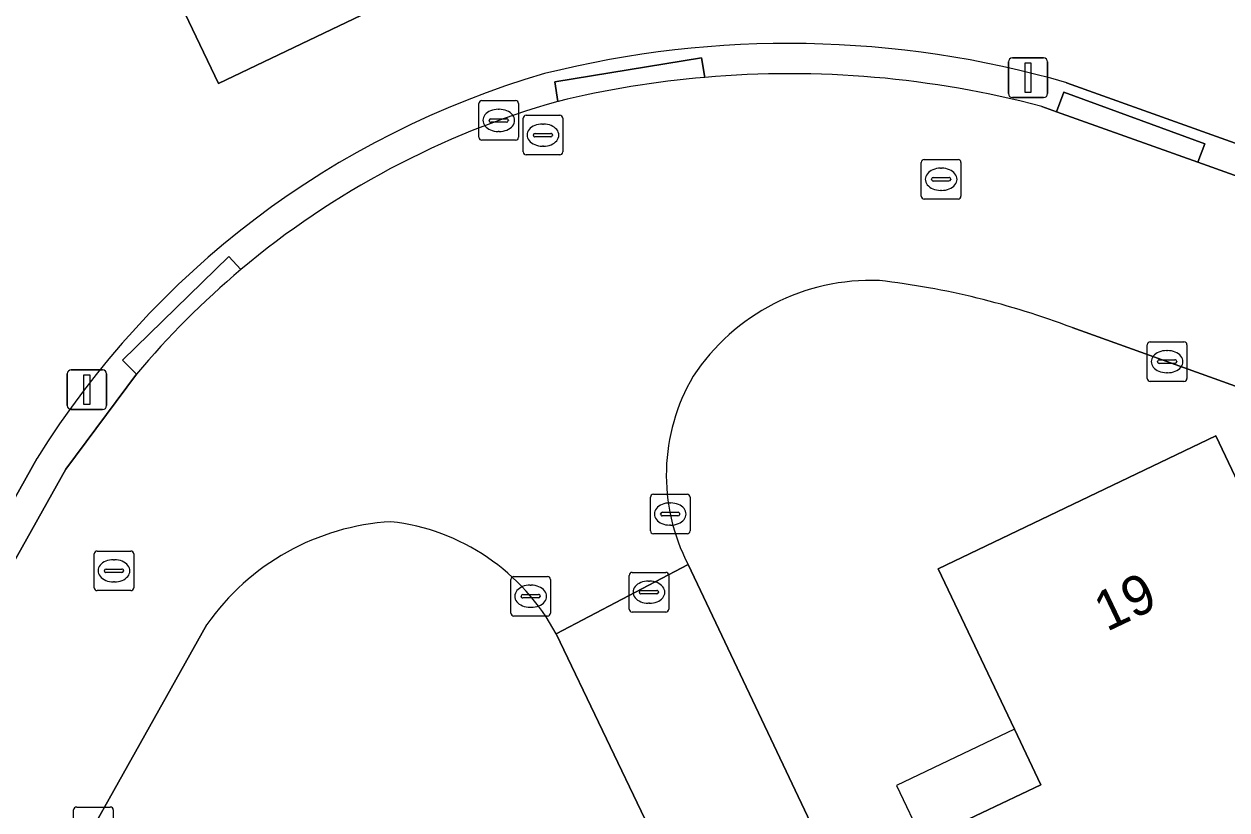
# Model space of a CAD drawing. Extents: x 163266 to 164362, y 381528 to 382286.
# Drawn here: x 163603.38 to 163633.76, y 381650.64 to 381670.48 of the extents above; entities that cross this region are included whole.
import ezdxf

# ---------------------------------------------------------------- set-up
doc = ezdxf.new("R2010")
doc.units = 0
for name, color, linetype in [('IMGEO_Brandkraan', 7, 'Continuous'), ('IMGEO_Erf', 7, 'Continuous'), ('IMGEO_Kolk', 7, 'Continuous'), ('IMGEO_Lichtmast', 7, 'Continuous'), ('IMGEO_Pand', 7, 'Continuous'), ('IMGEO_Pand_nummerreeks', 7, 'Continuous'), ('IMGEO_Pand_overbouw', 7, 'Continuous'), ('IMGEO_Rijbaan_lokaal_open', 7, 'Continuous'), ('IMGEO_Rioolput', 7, 'Continuous'), ('IMGEO_Voetpad_open', 7, 'Continuous')]:
    doc.layers.add(name, color=color, linetype=linetype)

msp = doc.modelspace()

# ---------------------------------------------------------------- linework, layer by layer
at = {"layer": 'IMGEO_Brandkraan'}
for p, q in [((163615.988, 381667.251), (163615.988, 381668.103)), ((163616.063, 381668.177), (163616.915, 381668.177)), ((163616.476, 381667.957), (163616.501, 381667.957)), ((163616.989, 381668.103), (163616.989, 381667.251)), ((163616.247, 381667.671), (163616.247, 381667.683)), ((163616.685, 381667.634), (163616.287, 381667.634)), ((163616.29, 381667.72), (163616.688, 381667.72)), ((163616.731, 381667.683), (163616.731, 381667.671)), ((163616.499, 381667.397), (163616.474, 381667.397)), ((163616.915, 381667.177), (163616.063, 381667.177)), ((163618.665, 381655.71), (163618.665, 381656.562)), ((163618.74, 381656.636), (163619.592, 381656.636)), ((163619.153, 381656.416), (163619.178, 381656.416)), ((163619.666, 381656.562), (163619.666, 381655.71)), ((163618.924, 381656.13), (163618.924, 381656.142)), ((163619.362, 381656.093), (163618.964, 381656.093)), ((163618.967, 381656.179), (163619.365, 381656.179)), ((163619.408, 381656.142), (163619.408, 381656.13)), ((163619.176, 381655.856), (163619.151, 381655.856)), ((163619.592, 381655.636), (163618.74, 381655.636))]:
    msp.add_line(p, q, dxfattribs=at)
for points in [[(163615.988, 381667.251), (163615.988, 381668.103)], [(163616.063, 381668.177), (163616.915, 381668.177)], [(163616.989, 381668.103), (163616.989, 381667.251)], [(163616.915, 381667.177), (163616.063, 381667.177)], [(163618.665, 381655.71), (163618.665, 381656.562)], [(163618.74, 381656.636), (163619.592, 381656.636)], [(163619.666, 381656.562), (163619.666, 381655.71)], [(163619.592, 381655.636), (163618.74, 381655.636)]]:
    msp.add_lwpolyline(points, dxfattribs=at)
for centre, radius, start, end in [((163616.065, 381668.101), 0.0765, 91.552, 178.448), ((163616.065, 381668.101), 0.0765, 91.552, 178.448), ((163616.913, 381668.101), 0.0765, 1.552, 88.448), ((163616.913, 381668.101), 0.0765, 1.552, 88.448), ((163616.287, 381667.68), 0.0403, 85.8775, 175.7526), ((163616.284, 381667.67), 0.0366, 178.938, 274.7102), ((163616.688, 381667.677), 0.043, 264.8664, 352.4533), ((163616.692, 381667.682), 0.0386, 1.7309, 96.639), ((163616.065, 381667.253), 0.0765, 181.552, 268.448), ((163616.065, 381667.253), 0.0765, 181.552, 268.448), ((163616.913, 381667.253), 0.0765, 271.552, 358.448), ((163616.913, 381667.253), 0.0765, 271.552, 358.448), ((163618.742, 381656.56), 0.0765, 91.552, 178.448), ((163618.742, 381656.56), 0.0765, 91.552, 178.448), ((163619.59, 381656.56), 0.0765, 1.552, 88.448), ((163619.59, 381656.56), 0.0765, 1.552, 88.448), ((163618.964, 381656.139), 0.0403, 85.8775, 175.7526), ((163618.961, 381656.129), 0.0366, 178.938, 274.7102), ((163619.365, 381656.136), 0.043, 264.8664, 352.4533), ((163619.369, 381656.141), 0.0386, 1.7309, 96.639), ((163618.742, 381655.712), 0.0765, 181.552, 268.448), ((163618.742, 381655.712), 0.0765, 181.552, 268.448), ((163619.59, 381655.712), 0.0765, 271.552, 358.448), ((163619.59, 381655.712), 0.0765, 271.552, 358.448)]:
    msp.add_arc(centre, radius, start, end, dxfattribs=at)
for centre, major_axis, ratio, start_param, end_param in [((163616.475, 381667.677), (-0.387, 0.002), 0.722429, 4.712389, 7.853982), ((163616.5, 381667.677), (-0.39, 0.002), 0.717154, 1.570796, 4.712389), ((163619.152, 381656.136), (-0.387, 0.002), 0.722429, 4.712389, 7.853982), ((163619.177, 381656.136), (-0.39, 0.002), 0.717154, 1.570796, 4.712389)]:
    msp.add_ellipse(centre, major_axis=major_axis, ratio=ratio, start_param=start_param, end_param=end_param, dxfattribs=at)
at = {"layer": 'IMGEO_Erf'}
for points in [[(163615.324, 381672.349), (163608.297, 381668.979), (163606.141, 381673.491), (163603.963, 381678.05), (163603.389, 381677.776), (163601.315, 381682.106), (163605.96, 381684.33), (163611.89, 381687.17), (163614.215, 381682.302), (163615.444, 381679.729), (163612.455, 381678.344), (163613.4, 381676.37)], [(163635.811, 381644.72), (163629.88, 381641.895), (163626.086, 381649.857), (163629.066, 381651.277), (163628.4, 381652.675), (163626.469, 381656.729), (163633.483, 381660.082), (163634.774, 381657.374), (163637.931, 381658.883), (163640.943, 381652.564), (163637.785, 381651.055), (163637.858, 381650.901), (163633.788, 381648.962)]]:
    msp.add_lwpolyline(points, close=True, dxfattribs=at)
for points in [[(163629.716, 381668.998), (163704.116, 381642.385), (163714.571, 381647.298), (163714.503, 381647.459), (163712.507, 381651.662), (163712.236, 381651.529), (163710.461, 381655.144), (163718.518, 381659.102), (163719.518, 381657.066), (163722.573, 381658.314), (163723.351, 381656.715), (163727.31, 381654.748), (163727.79, 381653.802)], [(163653.06, 381651.93), (163647.357, 381653.958), (163647.464, 381654.37), (163648.186, 381656.239), (163629.853, 381662.817)], [(163568.157, 381595.963), (163603.714, 381659.518)], [(163620.155, 381656.837), (163627.113, 381642.174), (163632.779, 381640.204), (163631.718, 381635.122), (163629.543, 381633.257), (163626.498, 381631.83), (163623.217, 381632.374), (163620.04, 381634.754), (163623.848, 381640.445), (163616.821, 381655.083)], [(163608.001, 381655.317), (163597.502, 381636.602), (163599.222, 381635.625), (163598.049, 381633.549), (163598.442, 381633.306), (163596.599, 381630.014), (163582.081, 381604.121), (163581.708, 381604.343), (163581.508, 381603.985)]]:
    msp.add_lwpolyline(points, dxfattribs=at)
for centre, radius, start, end in [((163622.693, 381644.655), 25.336, 73.9065, 104.0776), ((163622.815, 381647.624), 22.502, 106.2201, 148.0898), ((163624.778, 381658.622), 5.387, 87.7785, 146.5915), ((163622.684, 381644.012), 20.125, 69.1315, 83.4286), ((163624.53, 381659.098), 4.925, 149.6318, 207.3298), ((163613.018, 381651.801), 6.126, 93.4411, 144.9732), ((163612.046, 381652.54), 5.41, 28.0379, 83.5924)]:
    msp.add_arc(centre, radius, start, end, dxfattribs=at)
at = {"layer": 'IMGEO_Kolk'}
for p, q in [((163614.947, 381668.548), (163615.799, 381668.548)), ((163614.872, 381667.622), (163614.872, 381668.474)), ((163615.36, 381668.328), (163615.385, 381668.328)), ((163615.873, 381668.474), (163615.873, 381667.622)), ((163615.131, 381668.042), (163615.131, 381668.054)), ((163615.569, 381668.005), (163615.171, 381668.005)), ((163615.174, 381668.091), (163615.572, 381668.091)), ((163615.615, 381668.054), (163615.615, 381668.042)), ((163615.383, 381667.768), (163615.358, 381667.768)), ((163615.799, 381667.548), (163614.947, 381667.548)), ((163631.827, 381662.457), (163632.679, 381662.457)), ((163631.752, 381661.531), (163631.752, 381662.383)), ((163632.24, 381662.237), (163632.265, 381662.237)), ((163632.753, 381662.383), (163632.753, 381661.531)), ((163632.011, 381661.951), (163632.011, 381661.963)), ((163632.449, 381661.914), (163632.051, 381661.914)), ((163632.054, 381662), (163632.452, 381662)), ((163632.495, 381661.963), (163632.495, 381661.951)), ((163632.263, 381661.677), (163632.238, 381661.677)), ((163632.679, 381661.457), (163631.827, 381661.457)), ((163619.203, 381657.684), (163619.203, 381658.536)), ((163619.278, 381658.61), (163620.13, 381658.61)), ((163620.204, 381658.536), (163620.204, 381657.684)), ((163619.691, 381658.39), (163619.716, 381658.39)), ((163619.462, 381658.104), (163619.462, 381658.116)), ((163619.9, 381658.067), (163619.502, 381658.067)), ((163619.505, 381658.153), (163619.903, 381658.153)), ((163619.946, 381658.116), (163619.946, 381658.104)), ((163620.13, 381657.61), (163619.278, 381657.61)), ((163619.714, 381657.83), (163619.689, 381657.83)), ((163615.679, 381655.608), (163615.679, 381656.46)), ((163615.754, 381656.534), (163616.606, 381656.534)), ((163616.68, 381656.46), (163616.68, 381655.608)), ((163615.981, 381656.077), (163616.379, 381656.077)), ((163616.167, 381656.314), (163616.192, 381656.314)), ((163615.938, 381656.028), (163615.938, 381656.04)), ((163616.376, 381655.991), (163615.978, 381655.991)), ((163616.19, 381655.754), (163616.165, 381655.754)), ((163616.422, 381656.04), (163616.422, 381656.028)), ((163616.606, 381655.534), (163615.754, 381655.534)), ((163604.636, 381649.787), (163604.636, 381650.639)), ((163604.711, 381650.713), (163605.563, 381650.713)), ((163605.637, 381650.639), (163605.637, 381649.787))]:
    msp.add_line(p, q, dxfattribs=at)
for points in [[(163614.947, 381668.548), (163615.799, 381668.548)], [(163614.872, 381667.622), (163614.872, 381668.474)], [(163615.873, 381668.474), (163615.873, 381667.622)], [(163615.799, 381667.548), (163614.947, 381667.548)], [(163631.827, 381662.457), (163632.679, 381662.457)], [(163631.752, 381661.531), (163631.752, 381662.383)], [(163632.753, 381662.383), (163632.753, 381661.531)], [(163632.679, 381661.457), (163631.827, 381661.457)], [(163619.203, 381657.684), (163619.203, 381658.536)], [(163619.278, 381658.61), (163620.13, 381658.61)], [(163620.204, 381658.536), (163620.204, 381657.684)], [(163620.13, 381657.61), (163619.278, 381657.61)], [(163615.679, 381655.608), (163615.679, 381656.46)], [(163615.754, 381656.534), (163616.606, 381656.534)], [(163616.68, 381656.46), (163616.68, 381655.608)], [(163616.606, 381655.534), (163615.754, 381655.534)], [(163604.636, 381649.787), (163604.636, 381650.639)], [(163604.711, 381650.713), (163605.563, 381650.713)], [(163605.637, 381650.639), (163605.637, 381649.787)]]:
    msp.add_lwpolyline(points, dxfattribs=at)
for centre, radius, start, end in [((163614.949, 381668.472), 0.0765, 91.552, 178.448), ((163614.949, 381668.472), 0.0765, 91.552, 178.448), ((163615.797, 381668.472), 0.0765, 1.552, 88.448), ((163615.797, 381668.472), 0.0765, 1.552, 88.448), ((163615.171, 381668.051), 0.0403, 85.8775, 175.7526), ((163615.168, 381668.041), 0.0366, 178.938, 274.7102), ((163615.572, 381668.048), 0.043, 264.8664, 352.4533), ((163615.576, 381668.053), 0.0386, 1.7309, 96.639), ((163614.949, 381667.624), 0.0765, 181.552, 268.448), ((163614.949, 381667.624), 0.0765, 181.552, 268.448), ((163615.797, 381667.624), 0.0765, 271.552, 358.448), ((163615.797, 381667.624), 0.0765, 271.552, 358.448), ((163631.829, 381662.381), 0.0765, 91.552, 178.448), ((163631.829, 381662.381), 0.0765, 91.552, 178.448), ((163632.677, 381662.381), 0.0765, 1.552, 88.448), ((163632.677, 381662.381), 0.0765, 1.552, 88.448), ((163632.051, 381661.96), 0.0403, 85.8775, 175.7526), ((163632.048, 381661.95), 0.0366, 178.938, 274.7102), ((163632.452, 381661.957), 0.043, 264.8664, 352.4533), ((163632.456, 381661.962), 0.0386, 1.7309, 96.639), ((163631.829, 381661.533), 0.0765, 181.552, 268.448), ((163631.829, 381661.533), 0.0765, 181.552, 268.448), ((163632.677, 381661.533), 0.0765, 271.552, 358.448), ((163632.677, 381661.533), 0.0765, 271.552, 358.448), ((163619.28, 381658.534), 0.0765, 91.552, 178.448), ((163619.28, 381658.534), 0.0765, 91.552, 178.448), ((163620.128, 381658.534), 0.0765, 1.552, 88.448), ((163620.128, 381658.534), 0.0765, 1.552, 88.448), ((163619.502, 381658.113), 0.0403, 85.8775, 175.7526), ((163619.499, 381658.103), 0.0366, 178.938, 274.7102), ((163619.903, 381658.11), 0.043, 264.8664, 352.4533), ((163619.907, 381658.115), 0.0386, 1.7309, 96.639), ((163619.28, 381657.686), 0.0765, 181.552, 268.448), ((163619.28, 381657.686), 0.0765, 181.552, 268.448), ((163620.128, 381657.686), 0.0765, 271.552, 358.448), ((163620.128, 381657.686), 0.0765, 271.552, 358.448), ((163615.756, 381656.458), 0.0765, 91.552, 178.448), ((163615.756, 381656.458), 0.0765, 91.552, 178.448), ((163616.604, 381656.458), 0.0765, 1.552, 88.448), ((163616.604, 381656.458), 0.0765, 1.552, 88.448), ((163615.978, 381656.037), 0.0403, 85.8775, 175.7526), ((163616.383, 381656.039), 0.0386, 1.7309, 96.639), ((163615.975, 381656.027), 0.0366, 178.938, 274.7102), ((163616.379, 381656.034), 0.043, 264.8664, 352.4533), ((163615.756, 381655.61), 0.0765, 181.552, 268.448), ((163615.756, 381655.61), 0.0765, 181.552, 268.448), ((163616.604, 381655.61), 0.0765, 271.552, 358.448), ((163616.604, 381655.61), 0.0765, 271.552, 358.448), ((163604.713, 381650.637), 0.0765, 91.552, 178.448), ((163604.713, 381650.637), 0.0765, 91.552, 178.448), ((163605.561, 381650.637), 0.0765, 1.552, 88.448), ((163605.561, 381650.637), 0.0765, 1.552, 88.448)]:
    msp.add_arc(centre, radius, start, end, dxfattribs=at)
for centre, major_axis, ratio, start_param, end_param in [((163615.359, 381668.048), (-0.387, 0.002), 0.722429, 4.712389, 7.853982), ((163615.384, 381668.048), (-0.39, 0.002), 0.717154, 1.570796, 4.712389), ((163632.239, 381661.957), (-0.387, 0.002), 0.722429, 4.712389, 7.853982), ((163632.264, 381661.957), (-0.39, 0.002), 0.717154, 1.570796, 4.712389), ((163619.69, 381658.11), (-0.387, 0.002), 0.722429, 4.712389, 7.853982), ((163619.715, 381658.11), (-0.39, 0.002), 0.717154, 1.570796, 4.712389), ((163616.166, 381656.034), (-0.387, 0.002), 0.722429, 4.712389, 7.853982), ((163616.191, 381656.034), (-0.39, 0.002), 0.717154, 1.570796, 4.712389)]:
    msp.add_ellipse(centre, major_axis=major_axis, ratio=ratio, start_param=start_param, end_param=end_param, dxfattribs=at)
at = {"layer": 'IMGEO_Lichtmast'}
for p, q in [((163628.245, 381668.724), (163628.245, 381669.524)), ((163628.245, 381669.524), (163628.245, 381668.724)), ((163628.345, 381669.624), (163629.135, 381669.624)), ((163629.135, 381669.624), (163628.345, 381669.624)), ((163629.235, 381669.524), (163629.235, 381668.724)), ((163629.235, 381668.724), (163629.235, 381669.524)), ((163629.135, 381668.624), (163628.345, 381668.624)), ((163628.345, 381668.624), (163629.135, 381668.624)), ((163604.476, 381660.849), (163604.476, 381661.649)), ((163604.476, 381661.649), (163604.476, 381660.849)), ((163604.576, 381661.749), (163605.366, 381661.749)), ((163605.366, 381661.749), (163604.576, 381661.749)), ((163605.466, 381661.649), (163605.466, 381660.849)), ((163605.466, 381660.849), (163605.466, 381661.649)), ((163605.366, 381660.749), (163604.576, 381660.749)), ((163604.576, 381660.749), (163605.366, 381660.749))]:
    msp.add_line(p, q, dxfattribs=at)
for points in [[(163628.665, 381669.499), (163628.815, 381669.499), (163628.815, 381668.749), (163628.665, 381668.749), (163628.665, 381669.499)], [(163604.896, 381661.624), (163605.046, 381661.624), (163605.046, 381660.874), (163604.896, 381660.874), (163604.896, 381661.624)]]:
    msp.add_lwpolyline(points, dxfattribs=at)
for centre, start, end in [((163628.345, 381669.524), 90, 180), ((163628.345, 381669.524), 90, 180), ((163629.135, 381669.524), 0, 90), ((163629.135, 381669.524), 360, 90), ((163628.345, 381668.724), 180, 270), ((163628.345, 381668.724), 180, 270), ((163629.135, 381668.724), 270, 0), ((163629.135, 381668.724), 270, 0), ((163604.576, 381661.649), 90, 180), ((163604.576, 381661.649), 90, 180), ((163605.366, 381661.649), 0, 90), ((163605.366, 381661.649), 360, 90), ((163604.576, 381660.849), 180, 270), ((163604.576, 381660.849), 180, 270), ((163605.366, 381660.849), 270, 0), ((163605.366, 381660.849), 270, 0)]:
    msp.add_arc(centre, 0.1, start, end, dxfattribs=at)
at = {"layer": 'IMGEO_Pand'}
for points in [[(163615.444, 381679.729), (163614.215, 381682.302), (163611.89, 381687.17), (163605.96, 381684.33), (163601.315, 381682.106), (163603.389, 381677.776), (163603.963, 381678.05), (163606.141, 381673.491), (163608.297, 381668.979), (163615.324, 381672.349), (163613.4, 381676.37), (163612.455, 381678.344)], [(163637.858, 381650.901), (163637.785, 381651.055), (163640.943, 381652.564), (163637.931, 381658.883), (163634.774, 381657.374), (163633.483, 381660.082), (163626.469, 381656.729), (163628.4, 381652.675), (163629.066, 381651.277), (163626.086, 381649.857), (163629.88, 381641.895), (163635.811, 381644.72), (163633.788, 381648.962)]]:
    msp.add_lwpolyline(points, close=True, dxfattribs=at)
at = {"layer": 'IMGEO_Pand_overbouw'}
msp.add_lwpolyline([(163628.4, 381652.675), (163625.42, 381651.255), (163626.086, 381649.857), (163629.066, 381651.277)], close=True, dxfattribs=at)
at = {"layer": 'IMGEO_Rijbaan_lokaal_open'}
for points in [[(163705.423, 381641.228), (163704.64, 381641.399), (163701.053, 381642.681), (163690.54, 381646.438), (163686.952, 381647.72), (163675.841, 381651.691), (163672.283, 381652.963), (163665.837, 381655.241), (163664.921, 381655.593), (163661.583, 381656.764), (163661.21, 381656.897), (163657.637, 381658.197), (163650.107, 381660.888), (163646.599, 381662.142), (163643.027, 381663.418), (163633.033, 381666.99), (163629.463, 381668.266), (163629.085, 381668.401)], [(163629.853, 381662.817), (163648.186, 381656.239), (163687.483, 381642.223), (163696.905, 381638.85), (163698.391, 381638.347), (163700.047, 381637.754), (163707.897, 381641.593)], [(163606.225, 381661.643), (163604.442, 381659.245), (163600.3, 381651.858), (163598.448, 381648.55), (163592.355, 381637.666), (163590.507, 381634.364), (163586.954, 381628.141), (163586.355, 381627.06), (163583.478, 381621.954), (163582.682, 381620.541), (163581.862, 381619.092), (163576.737, 381609.767), (163574.885, 381606.46), (163569.075, 381596.081)], [(163616.821, 381655.083), (163620.155, 381656.837)], [(163568.675, 381586.379), (163570.211, 381583.162), (163570.401, 381582.765), (163582.919, 381588.471), (163585.659, 381589.713), (163586.942, 381590.334), (163586.783, 381590.674), (163581.284, 381602.447), (163579.965, 381605.349), (163597.502, 381636.602), (163608.001, 381655.317)]]:
    msp.add_lwpolyline(points, dxfattribs=at)
msp.add_lwpolyline([(163627.113, 381642.174), (163620.155, 381656.837), (163616.821, 381655.083), (163623.848, 381640.445), (163620.04, 381634.754), (163623.217, 381632.374), (163626.498, 381631.83), (163629.543, 381633.257), (163631.718, 381635.122), (163632.779, 381640.204)], close=True, dxfattribs=at)
for centre, radius, start, end in [((163622.728, 381644.331), 24.897, 94.9581, 103.6105), ((163622.719, 381644.29), 24.937, 75.2097, 94.9299), ((163622.752, 381647.761), 21.585, 105.816, 130.0666), ((163622.886, 381647.64), 21.764, 130.1323, 139.9546), ((163624.778, 381658.622), 5.387, 87.7785, 146.5915), ((163622.684, 381644.012), 20.125, 69.1315, 83.4286), ((163624.53, 381659.098), 4.925, 149.6318, 207.3298), ((163613.018, 381651.801), 6.126, 93.4411, 144.9732), ((163612.046, 381652.54), 5.41, 28.0379, 83.5924)]:
    msp.add_arc(centre, radius, start, end, dxfattribs=at)
at = {"layer": 'IMGEO_Rioolput'}
for p, q in [((163626.045, 381666.135), (163626.045, 381666.987)), ((163626.12, 381667.061), (163626.972, 381667.061)), ((163627.046, 381666.987), (163627.046, 381666.135)), ((163626.533, 381666.841), (163626.558, 381666.841)), ((163626.304, 381666.555), (163626.304, 381666.567)), ((163626.742, 381666.518), (163626.344, 381666.518)), ((163626.347, 381666.604), (163626.745, 381666.604)), ((163626.788, 381666.567), (163626.788, 381666.555)), ((163626.556, 381666.281), (163626.531, 381666.281)), ((163626.972, 381666.061), (163626.12, 381666.061)), ((163605.154, 381656.25), (163605.154, 381657.102)), ((163605.229, 381657.176), (163606.081, 381657.176)), ((163605.642, 381656.956), (163605.667, 381656.956)), ((163606.155, 381657.102), (163606.155, 381656.25)), ((163605.413, 381656.67), (163605.413, 381656.682)), ((163605.456, 381656.719), (163605.854, 381656.719)), ((163605.897, 381656.682), (163605.897, 381656.67)), ((163605.851, 381656.633), (163605.453, 381656.633)), ((163605.665, 381656.396), (163605.64, 381656.396)), ((163606.081, 381656.176), (163605.229, 381656.176))]:
    msp.add_line(p, q, dxfattribs=at)
for points in [[(163626.045, 381666.135), (163626.045, 381666.987)], [(163626.12, 381667.061), (163626.972, 381667.061)], [(163627.046, 381666.987), (163627.046, 381666.135)], [(163626.972, 381666.061), (163626.12, 381666.061)], [(163605.154, 381656.25), (163605.154, 381657.102)], [(163605.229, 381657.176), (163606.081, 381657.176)], [(163606.155, 381657.102), (163606.155, 381656.25)], [(163606.081, 381656.176), (163605.229, 381656.176)]]:
    msp.add_lwpolyline(points, dxfattribs=at)
for centre, radius, start, end in [((163626.122, 381666.985), 0.0765, 91.552, 178.448), ((163626.122, 381666.985), 0.0765, 91.552, 178.448), ((163626.97, 381666.985), 0.0765, 1.552, 88.448), ((163626.97, 381666.985), 0.0765, 1.552, 88.448), ((163626.344, 381666.564), 0.0403, 85.8775, 175.7526), ((163626.341, 381666.554), 0.0366, 178.938, 274.7102), ((163626.745, 381666.561), 0.043, 264.8664, 352.4533), ((163626.749, 381666.566), 0.0386, 1.7309, 96.639), ((163626.122, 381666.137), 0.0765, 181.552, 268.448), ((163626.122, 381666.137), 0.0765, 181.552, 268.448), ((163626.97, 381666.137), 0.0765, 271.552, 358.448), ((163626.97, 381666.137), 0.0765, 271.552, 358.448), ((163605.231, 381657.1), 0.0765, 91.552, 178.448), ((163605.231, 381657.1), 0.0765, 91.552, 178.448), ((163606.079, 381657.1), 0.0765, 1.552, 88.448), ((163606.079, 381657.1), 0.0765, 1.552, 88.448), ((163605.453, 381656.679), 0.0403, 85.8775, 175.7526), ((163605.45, 381656.669), 0.0366, 178.938, 274.7102), ((163605.854, 381656.676), 0.043, 264.8664, 352.4533), ((163605.858, 381656.681), 0.0386, 1.7309, 96.639), ((163605.231, 381656.252), 0.0765, 181.552, 268.448), ((163605.231, 381656.252), 0.0765, 181.552, 268.448), ((163606.079, 381656.252), 0.0765, 271.552, 358.448), ((163606.079, 381656.252), 0.0765, 271.552, 358.448)]:
    msp.add_arc(centre, radius, start, end, dxfattribs=at)
for centre, major_axis, ratio, start_param, end_param in [((163626.532, 381666.561), (-0.387, 0.002), 0.722429, 4.712389, 7.853982), ((163626.557, 381666.561), (-0.39, 0.002), 0.717154, 1.570796, 4.712389), ((163605.641, 381656.676), (-0.387, 0.002), 0.722429, 4.712389, 7.853982), ((163605.666, 381656.676), (-0.39, 0.002), 0.717154, 1.570796, 4.712389)]:
    msp.add_ellipse(centre, major_axis=major_axis, ratio=ratio, start_param=start_param, end_param=end_param, dxfattribs=at)
at = {"layer": 'IMGEO_Voetpad_open'}
for points in [[(163616.869, 381668.529), (163616.789, 381669.022), (163620.497, 381669.624), (163620.576, 381669.135)], [(163620.576, 381669.135), (163620.497, 381669.624), (163616.789, 381669.022), (163616.869, 381668.529)], [(163704.116, 381642.385), (163629.716, 381668.998)], [(163629.085, 381668.401), (163629.463, 381668.266), (163629.646, 381668.764), (163633.205, 381667.459), (163633.033, 381666.99), (163643.027, 381663.418)], [(163586.954, 381628.141), (163590.507, 381634.364), (163590.071, 381634.608), (163591.919, 381637.91), (163592.355, 381637.666), (163598.448, 381648.55), (163598.012, 381648.794), (163599.865, 381652.102), (163600.3, 381651.858), (163604.442, 381659.245), (163606.225, 381661.643), (163605.872, 381661.996), (163608.556, 381664.608), (163608.858, 381664.28)], [(163608.858, 381664.28), (163608.556, 381664.608), (163605.872, 381661.996), (163606.225, 381661.643)], [(163603.714, 381659.518), (163568.157, 381595.963)]]:
    msp.add_lwpolyline(points, dxfattribs=at)
msp.add_lwpolyline([(163633.033, 381666.99), (163633.205, 381667.459), (163629.646, 381668.764), (163629.463, 381668.266)], close=True, dxfattribs=at)
for centre, radius, start, end in [((163622.693, 381644.655), 25.336, 73.9065, 104.0776), ((163622.815, 381647.624), 22.502, 106.2201, 148.0898), ((163622.728, 381644.331), 24.897, 94.9581, 103.6105), ((163622.719, 381644.29), 24.937, 75.2097, 94.9299), ((163622.752, 381647.761), 21.585, 105.816, 130.0666), ((163622.886, 381647.64), 21.764, 130.1323, 139.9546)]:
    msp.add_arc(centre, radius, start, end, dxfattribs=at)

# ---------------------------------------------------------------- texts
at = {"layer": 'IMGEO_Pand_nummerreeks'}
msp.add_text('19', height=1, rotation=25.5482, dxfattribs=at).set_placement((163630.728, 381655.129))

doc.saveas('drawing.dxf')
